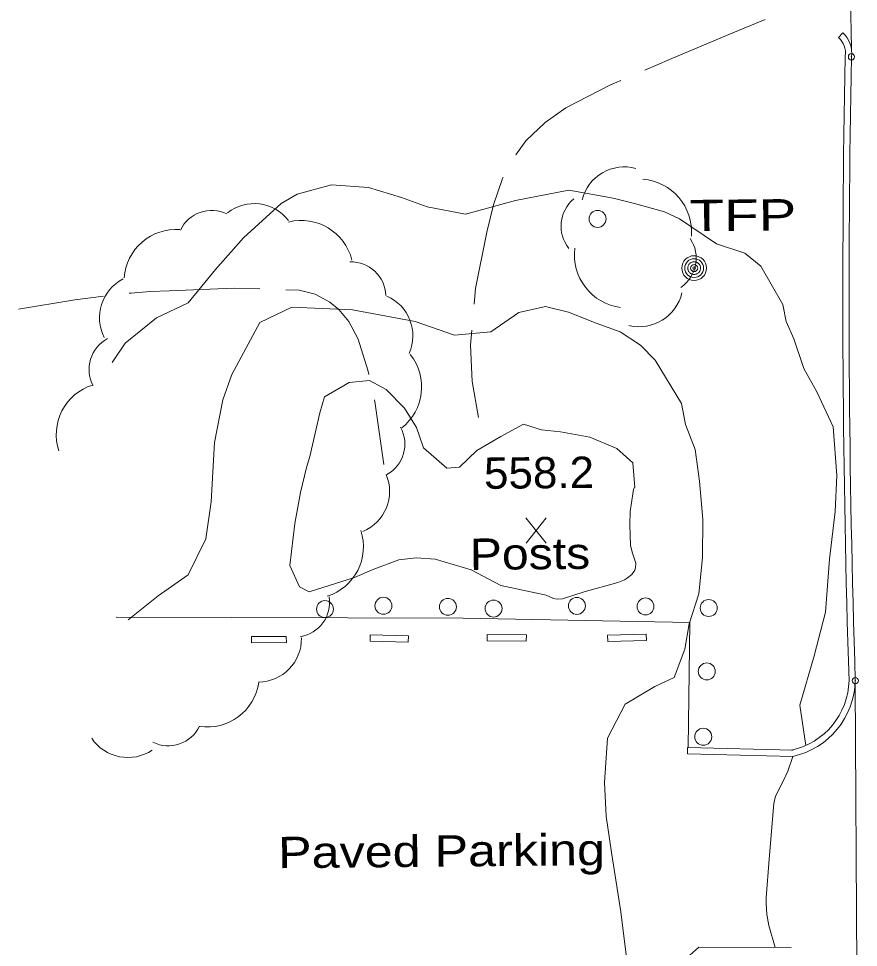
# Model space of a CAD drawing. Extents: x 2361284 to 2366480, y 6976556 to 6985346.
# Drawn here: x 2364234.9 to 2364363.5, y 6980752.2 to 6980894.6 of the extents above; entities that cross this region are included whole.
import ezdxf

# ---------------------------------------------------------------- set-up
doc = ezdxf.new("R2010")
doc.units = 0
doc.header["$LTSCALE"] = 1.9
doc.header["$PDMODE"] = 32
doc.header["$PDSIZE"] = 0.95
for name, color, linetype, lineweight in [('11', 7, 'Continuous', 13), ('12', 7, 'Continuous', 13), ('13', 7, 'Continuous', 13), ('15', 7, 'Continuous', 13), ('16', 7, 'Continuous', 13), ('3', 7, 'Continuous', 13), ('4', 7, 'Continuous', 13), ('9', 7, 'Continuous', 13)]:
    doc.layers.add(name, color=color, linetype=linetype, lineweight=lineweight)

msp = doc.modelspace()

# ---------------------------------------------------------------- linework, layer by layer
at = {"layer": '11'}
for centre in [(2364323.583, 6980863.883), (2364290.755, 6980804.588), (2364320.406, 6980804.57), (2364281.809, 6980804.073), (2364300.648, 6980804.422), (2364307.639, 6980804.158), (2364330.918, 6980804.48), (2364340.6, 6980804.242), (2364340.312, 6980794.528), (2364339.768, 6980784.513)]:
    msp.add_circle(centre, 1.3, dxfattribs=at)
at = {"layer": '12'}
for p, q in [((2364315.719, 6980814.197), (2364312.602, 6980818.048)), ((2364312.639, 6980814.168), (2364315.682, 6980818.077))]:
    msp.add_line(p, q, dxfattribs=at)
at = {"layer": '13'}
for points in [[(2364249.186, 6980841.883), (2364251.208, 6980844.834), (2364255.972, 6980848.738), (2364260.841, 6980850.995), (2364265.022, 6980856.125), (2364269.336, 6980860.986), (2364275.107, 6980866.242), (2364277.544, 6980867.688), (2364282.83, 6980869.115), (2364288.464, 6980868.719), (2364293.519, 6980867.167), (2364297.473, 6980865.725), (2364303.335, 6980864.6), (2364310.994, 6980866.723), (2364319.159, 6980868.311), (2364325.962, 6980867.045), (2364329.22, 6980866.246), (2364333.852, 6980864.95), (2364336.132, 6980863.881), (2364341.809, 6980860.035), (2364346.153, 6980858.646), (2364348.602, 6980856.649), (2364351.978, 6980850.741), (2364352.463, 6980848.156), (2364353.659, 6980845.478), (2364355.192, 6980840.961), (2364357.146, 6980837.4), (2364359.667, 6980832.003), (2364360.238, 6980824.538), (2364360, 6980819.036), (2364359.09, 6980811.747), (2364358.517, 6980803.601), (2364356.75, 6980796.933), (2364354.572, 6980789.363), (2364355.501, 6980783.172)], [(2364328.332, 6980748.231), (2364327.152, 6980757.691), (2364325.686, 6980766.776), (2364324.913, 6980772.319), (2364324.633, 6980777.518), (2364325.089, 6980784.302), (2364327.78, 6980789.488), (2364332.364, 6980792.211), (2364335.29, 6980793.579), (2364336.969, 6980797.925), (2364337.612, 6980801.792), (2364339.089, 6980806.397), (2364339.636, 6980811.972), (2364339.7, 6980817.823), (2364339.204, 6980823.678), (2364338.528, 6980828.532), (2364337.061, 6980832.368), (2364336.421, 6980835.592), (2364332.378, 6980842.244), (2364330.127, 6980844.504), (2364327.017, 6980846.585), (2364323.384, 6980847.909), (2364319.097, 6980849.568), (2364315.609, 6980850.445), (2364311.517, 6980849.516), (2364307.225, 6980846.586), (2364301.63, 6980846.083), (2364295.63, 6980848.135), (2364286.042, 6980849.964), (2364276.708, 6980850.355), (2364271.83, 6980847.989), (2364267.536, 6980840.008), (2364266.162, 6980836.134), (2364264.854, 6980829.632), (2364264.391, 6980820.507), (2364263.545, 6980814.839), (2364260.857, 6980809.353), (2364256.247, 6980806.129), (2364251.671, 6980802.455)], [(2364315.679, 6980806.224), (2364308.765, 6980807.708), (2364304.203, 6980810.085), (2364298.666, 6980811.732), (2364295.804, 6980811.955), (2364293.117, 6980811.61), (2364289.31, 6980810.213), (2364286.342, 6980808.935), (2364279.363, 6980806.729), (2364277.903, 6980807.465), (2364276.424, 6980810.771), (2364277.183, 6980817.188), (2364278.058, 6980821.967), (2364278.972, 6980825.766), (2364279.506, 6980827.461), (2364281.022, 6980834.146), (2364281.739, 6980836.623), (2364285.518, 6980838.799), (2364288.635, 6980839.108), (2364291.188, 6980837.743), (2364294.006, 6980834.879), (2364295.834, 6980831.916), (2364296.914, 6980828.807), (2364300.464, 6980825.7), (2364302.423, 6980825.849), (2364305.069, 6980828.374), (2364308.737, 6980830.549), (2364312.23, 6980832.422), (2364314.988, 6980831.569), (2364317.891, 6980831.256), (2364322.38, 6980830.409), (2364326.507, 6980828.688), (2364328.998, 6980826.491), (2364329.304, 6980822.714)], [(2364329.303, 6980822.764), (2364329.242, 6980822.79), (2364329.103, 6980822.417), (2364328.699, 6980820.057), (2364328.581, 6980819.037), (2364328.518, 6980816.996), (2364328.619, 6980813.807), (2364328.921, 6980812.648), (2364329.449, 6980811.132), (2364329.411, 6980810.385), (2364329.269, 6980810.025), (2364328.81, 6980809.389), (2364328.178, 6980808.863), (2364327.696, 6980808.575), (2364326.682, 6980808.149), (2364321.505, 6980806.729), (2364318.195, 6980805.638), (2364317.361, 6980805.594), (2364316.797, 6980805.725), (2364315.679, 6980806.224)], [(2364353.507, 6980781.502), (2364352.748, 6980779.225), (2364351.961, 6980777.584), (2364350.851, 6980775.426), (2364350.565, 6980774.273), (2364349.857, 6980765.736), (2364349.413, 6980759.823), (2364349.388, 6980758.969), (2364349.51, 6980757.27), (2364349.816, 6980755.581), (2364350.775, 6980752.224)]]:
    msp.add_lwpolyline(points, dxfattribs=at)
at = {"layer": '15'}
for points in [[(2364349.263, 6980894.428), (2364343.693, 6980892.145), (2364334.609, 6980888.329), (2364330.816, 6980886.692)], [(2364327.141, 6980885.106), (2364325.577, 6980884.432), (2364318.699, 6980880.926), (2364315.53, 6980878.656), (2364312.587, 6980875.838), (2364311.067, 6980873.724)], [(2364309.11, 6980870.255), (2364309.022, 6980870.075), (2364307.65, 6980866.041), (2364306.6, 6980861.85), (2364304.863, 6980853.193), (2364304.656, 6980850.811)], [(2364271.801, 6980853.149), (2364267.89, 6980853.272), (2364257.953, 6980852.877), (2364255.043, 6980852.73), (2364252.135, 6980852.522), (2364251.825, 6980852.489)], [(2364288.526, 6980840.057), (2364288.39, 6980840.686), (2364286.915, 6980845.453), (2364285.459, 6980848.178), (2364283.912, 6980849.974), (2364282.551, 6980851.101), (2364280.279, 6980852.349), (2364277.833, 6980852.946), (2364275.802, 6980853.017)], [(2364247.851, 6980852.021), (2364243.465, 6980851.499), (2364234.859, 6980850.037)], [(2364304.304, 6980846.828), (2364304.105, 6980844.517), (2364304.378, 6980838.978), (2364305.34, 6980833.457)], [(2364290.847, 6980826.259), (2364289.456, 6980835.906), (2364289.403, 6980836.155)]]:
    msp.add_lwpolyline(points, dxfattribs=at)
at = {"layer": '16'}
for centre, radius, start, end in [((2364327.719, 6980865.104), 6.75, 75.24042, 165.24042), ((2364329.874, 6980861.886), 8.096, 355.4955, 85.4955), ((2364270.956, 6980859.552), 6.673, 37.90554, 127.90554), ((2364323.366, 6980862.774), 5.394, 129.28671, 219.28671), ((2364264.462, 6980859.858), 5.332, 64.41845, 154.41845), ((2364278.165, 6980855.637), 8.003, 13.98048, 103.98048), ((2364259.019, 6980854.274), 8.003, 85.96243, 175.96243), ((2364333.295, 6980857.843), 5.394, 304.31008, 34.31008), ((2364328.12, 6980858.356), 8.096, 172.73414, 262.73414), ((2364285.803, 6980851.965), 5.332, 1.84321, 91.84321), ((2364253.928, 6980848.742), 6.673, 117.28601, 207.28601), ((2364288.607, 6980845.95), 6.673, 336.27384, 66.27384), ((2364329.936, 6980854.107), 6.75, 256.61508, 346.61508), ((2364250.988, 6980840.817), 5.332, 117.88754, 207.88754), ((2364288.603, 6980838.126), 8.003, 308.28748, 38.28748), ((2364248.623, 6980830.786), 8.003, 107.78334, 197.78334), ((2364288.715, 6980829.361), 5.332, 299.11076, 29.11076), ((2364285.028, 6980822.124), 6.673, 292.90575, 22.90575), ((2364279.698, 6980813.655), 8.003, 287.89126, 17.89126), ((2364277.183, 6980805.109), 5.332, 279.00174, 9.00174), ((2364271.533, 6980799.557), 6.673, 270.78988, 0.78988), ((2364263.746, 6980794.005), 8.003, 261.61086, 351.61086), ((2364257.781, 6980788.452), 5.332, 244.0193, 334.0193), ((2364251.606, 6980787.999), 6.673, 213.80225, 303.80225)]:
    msp.add_arc(centre, radius, start, end, dxfattribs=at)
at = {"layer": '3'}
for p, q in [((2364361.754, 6980935.259), (2364362.475, 6980889.944)), ((2364361.142, 6980892.401), (2364360.5, 6980891.685)), ((2364361.518, 6980888.742), (2364361.527, 6980888.86)), ((2364306.669, 6980800.188), (2364306.663, 6980799.228)), ((2364312.66, 6980800.115), (2364306.669, 6980800.188)), ((2364331.021, 6980800.22), (2364325.102, 6980800.084)), ((2364331.021, 6980800.22), (2364331.049, 6980799.26)), ((2364275.881, 6980799.895), (2364270.55, 6980799.884)), ((2364270.55, 6980799.884), (2364270.558, 6980798.924)), ((2364275.888, 6980798.935), (2364270.558, 6980798.924)), ((2364275.881, 6980799.895), (2364275.888, 6980798.935)), ((2364288.729, 6980800.128), (2364288.706, 6980799.168)), ((2364294.558, 6980798.993), (2364288.706, 6980799.168)), ((2364294.581, 6980799.953), (2364288.729, 6980800.128)), ((2364294.581, 6980799.953), (2364294.558, 6980798.993)), ((2364312.654, 6980799.155), (2364306.663, 6980799.228)), ((2364312.66, 6980800.115), (2364312.654, 6980799.155)), ((2364325.102, 6980800.084), (2364325.13, 6980799.124)), ((2364331.049, 6980799.26), (2364325.13, 6980799.124)), ((2364362.107, 6980793.137), (2364362.107, 6980793.083)), ((2364363.041, 6980792.583), (2364363.316, 6980742.643)), ((2364337.352, 6980782.839), (2364337.332, 6980781.879))]:
    msp.add_line(p, q, dxfattribs=at)
for points in [[(2364249.817, 6980802.828), (2364302.963, 6980802.683), (2364337.73, 6980802.043), (2364337.462, 6980782.84)], [(2364337.332, 6980781.879), (2364353.507, 6980781.502), (2364353.507, 6980781.502)], [(2364337.352, 6980782.839), (2364353.528, 6980782.463), (2364353.299, 6980782.439)], [(2364353.245, 6980752.218), (2364353.245, 6980752.218), (2364339.093, 6980752.283), (2364337.725, 6980751.05)]]:
    msp.add_lwpolyline(points, dxfattribs=at)
for centre, radius, start, end in [((2364358.377, 6980889.315), 3.183, 351.78323, 48.12423), ((2364358.377, 6980889.315), 4.144, 351.78323, 48.12424), ((2366198.282, 6980852.228), 1837.127, 178.86113, 181.84492), ((2366198.282, 6980852.228), 1836.167, 178.86113, 181.84492), ((2364350.868, 6980793.416), 11.242, 282.48879, 358.58065), ((2364350.868, 6980793.416), 12.203, 282.48879, 358.58065)]:
    msp.add_arc(centre, radius, start, end, dxfattribs=at)
for p in [(2364362.478, 6980888.723), (2364363.067, 6980793.114)]:
    msp.add_point(p, dxfattribs=at)
at = {"layer": '4'}
for radius in [1.9, 1.442, 0.539, 0.192]:
    msp.add_circle((2364338.374, 6980856.342), radius, dxfattribs=at)
for start, end in [(129.71376, 140.96379), (118.46406, 129.71409), (107.21593, 118.46597), (95.96582, 107.21585), (84.71553, 95.96557), (73.46552, 84.71555), (62.21535, 73.46538), (50.96397, 62.214), (39.71588, 50.96591), (174.71552, 185.96556), (163.46611, 174.71615), (185.96287, 197.21291), (152.21535, 163.46538), (197.21479, 208.46483), (140.96646, 152.21649), (208.46822, 219.71826), (219.71376, 230.96379), (309.71589, 320.96592), (28.46656, 39.7166), (320.96646, 332.21649), (17.21479, 28.46483), (332.21419, 343.46422), (5.96345, 17.21348), (343.46611, 354.71615), (354.71553, 5.96557), (230.96397, 242.214), (242.21812, 253.46815), (253.46258, 264.71261), (264.71553, 275.96557), (275.96582, 287.21585), (287.21593, 298.46597), (298.46406, 309.71409)]:
    msp.add_arc((2364338.374, 6980856.342), 0.973, start, end, dxfattribs=at)

# ---------------------------------------------------------------- texts
at = {"layer": '12', "width": 1.05}
msp.add_text('558.2', height=4.799, rotation=0.545, dxfattribs=at).set_placement((2364306.194, 6980822.504))
at = {"layer": '3', "width": 1.2}
msp.add_text('Paved Parking', height=4.799, rotation=0.545, dxfattribs=at).set_placement((2364274.645, 6980764.361))
at = {"layer": '4', "width": 1.35}
msp.add_text('  TFP', height=4.799, rotation=0.545, dxfattribs=at).set_placement((2364332.87, 6980861.94))
at = {"layer": '9', "width": 1.15}
msp.add_text('Posts', height=4.799, rotation=0.545, dxfattribs=at).set_placement((2364304.013, 6980810.083))

doc.saveas('drawing.dxf')
